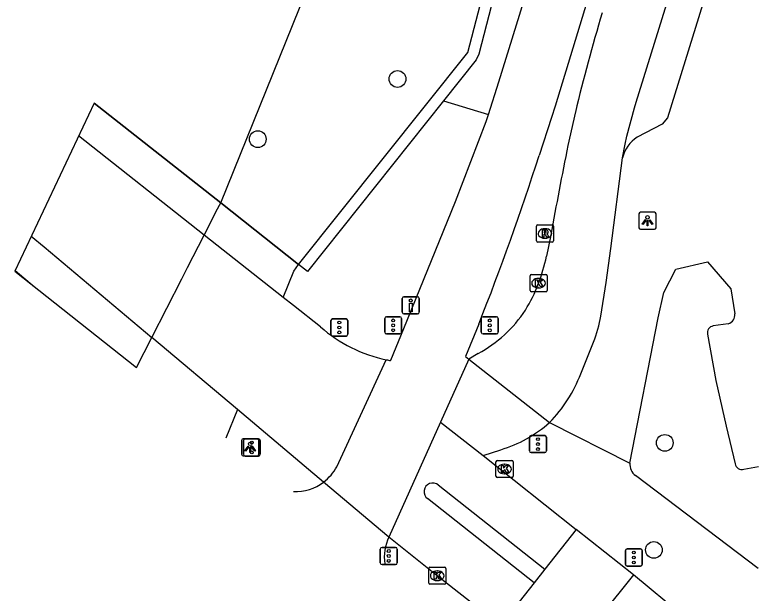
# Model space of a CAD drawing. Extents: x 161771 to 163125, y 382479 to 383177.
# Drawn here: x 161771.43 to 161814.5, y 383012.74 to 383046.57 of the extents above; entities that cross this region are included whole.
import ezdxf

# ---------------------------------------------------------------- set-up
doc = ezdxf.new("R2010")
doc.units = 0
for name, color, linetype in [('IMGEO_Boom', 7, 'Continuous'), ('IMGEO_Dek', 7, 'Continuous'), ('IMGEO_Drukknoppaal', 7, 'Continuous'), ('IMGEO_Fietspad_gesloten', 7, 'Continuous'), ('IMGEO_Hek', 7, 'Continuous'), ('IMGEO_Kademuur', 7, 'Continuous'), ('IMGEO_Kolk', 7, 'Continuous'), ('IMGEO_Lichtpunt', 7, 'Continuous'), ('IMGEO_Rijbaan_lokaal_gesloten', 7, 'Continuous'), ('IMGEO_Rijbaan_lokaal_open', 7, 'Continuous'), ('IMGEO_Rioolput', 7, 'Continuous'), ('IMGEO_Verkeersregelinstallatiepaal', 7, 'Continuous'), ('IMGEO_Voetpad_gesloten', 7, 'Continuous'), ('IMGEO_Voetpad_open', 7, 'Continuous'), ('IMGEO_Waterloop', 7, 'Continuous')]:
    doc.layers.add(name, color=color, linetype=linetype)

msp = doc.modelspace()

# ---------------------------------------------------------------- linework, layer by layer
at = {"layer": 'IMGEO_Boom'}
for centre in [(161793.812, 383042.813), (161785.644, 383039.292), (161809.438, 383021.531), (161808.804, 383015.27)]:
    msp.add_circle(centre, 0.489, dxfattribs=at)
at = {"layer": 'IMGEO_Dek'}
msp.add_lwpolyline([(161778.56, 383025.934), (161779.459, 383027.697), (161781.206, 383031.121), (161781.544, 383031.784), (161782.514, 383033.686), (161783.294, 383035.216), (161783.402, 383035.429), (161783.476, 383035.573), (161776.079, 383041.408), (161771.435, 383031.567)], close=True, dxfattribs=at)
at = {"layer": 'IMGEO_Drukknoppaal'}
for p, q in [((161794.191, 383030.074), (161794.981, 383030.074)), ((161794.981, 383030.074), (161794.191, 383030.074)), ((161794.091, 383029.174), (161794.091, 383029.974)), ((161794.091, 383029.974), (161794.091, 383029.174)), ((161795.081, 383029.974), (161795.081, 383029.174)), ((161795.081, 383029.174), (161795.081, 383029.974)), ((161794.981, 383029.074), (161794.191, 383029.074)), ((161794.191, 383029.074), (161794.981, 383029.074))]:
    msp.add_line(p, q, dxfattribs=at)
msp.add_lwpolyline([(161794.661, 383029.699), (161794.661, 383029.199), (161794.511, 383029.199), (161794.511, 383029.699), (161794.661, 383029.699)], dxfattribs=at)
msp.add_circle((161794.586, 383029.864), 0.085, dxfattribs=at)
for centre, start, end in [((161794.191, 383029.974), 90, 180), ((161794.191, 383029.974), 90, 180), ((161794.981, 383029.974), 0, 90), ((161794.981, 383029.974), 360, 90), ((161794.191, 383029.174), 180, 270), ((161794.191, 383029.174), 180, 270), ((161794.981, 383029.174), 270, 0), ((161794.981, 383029.174), 270, 0)]:
    msp.add_arc(centre, 0.1, start, end, dxfattribs=at)
at = {"layer": 'IMGEO_Fietspad_gesloten'}
for points in [[(161823.905, 383105.611), (161819.067, 383092.338), (161813.962, 383076.777), (161805.376, 383048.932), (161803.022, 383041.219), (161802.818, 383040.568), (161802.1, 383038.347)], [(161799.133, 383040.729), (161799.138, 383040.744), (161799.736, 383042.637), (161808.605, 383071.283), (161814.386, 383089.376)], [(161793.412, 383026.344), (161793.423, 383026.369), (161794.187, 383028.227), (161797.201, 383035.645), (161798.993, 383040.335), (161799.133, 383040.729)], [(161771.455, 383031.61), (161772.587, 383030.656)], [(161798.569, 383028.479), (161797.779, 383026.587), (161797.98, 383026.429)], [(161793.305, 383016.022), (161789.495, 383019.24)]]:
    msp.add_lwpolyline(points, dxfattribs=at)
for centre, radius, start, end in [((161649.665, 383087.326), 160.11, 338.436, 342.18722), ((161794.292, 383031.566), 5.296, 257.6447, 260.433), ((161787.82, 383021.457), 2.779, 268.2619, 307.0646), ((161795.761, 383014.858), 2.718, 154.6357, 188.3979)]:
    msp.add_arc(centre, radius, start, end, dxfattribs=at)
at = {"layer": 'IMGEO_Hek'}
for points in [[(161776.079, 383041.408), (161783.476, 383035.573)], [(161788.021, 383031.973), (161783.476, 383035.573)]]:
    msp.add_lwpolyline(points, dxfattribs=at)
at = {"layer": 'IMGEO_Kademuur'}
for points in [[(161818.996, 383113.28), (161820.709, 383112.484), (161817.647, 383105.91), (161814.66, 383097.898), (161810.189, 383085.322), (161808.132, 383079.23), (161805.993, 383072.237), (161802.967, 383061.318), (161798.572, 383044.26), (161798.418, 383043.924), (161796.51, 383041.531)], [(161788.021, 383031.973), (161797.928, 383044.363), (161803.389, 383065.345), (161805.353, 383072.342), (161807.521, 383079.423), (161809.574, 383085.493), (161814.046, 383098.108), (161817.154, 383106.389)], [(161796.51, 383041.531), (161788.558, 383031.561), (161788.021, 383031.973)]]:
    msp.add_lwpolyline(points, dxfattribs=at)
at = {"layer": 'IMGEO_Kolk'}
for p, q in [((161801.638, 383031.373), (161802.49, 383031.373)), ((161801.563, 383030.447), (161801.563, 383031.299)), ((161802.051, 383031.153), (161802.076, 383031.153)), ((161802.564, 383031.299), (161802.564, 383030.447)), ((161802.074, 383030.593), (161802.049, 383030.593)), ((161802.49, 383030.373), (161801.638, 383030.373)), ((161799.571, 383019.576), (161799.571, 383020.428)), ((161799.646, 383020.502), (161800.498, 383020.502)), ((161800.059, 383020.282), (161800.084, 383020.282)), ((161800.572, 383020.428), (161800.572, 383019.576)), ((161800.082, 383019.722), (161800.057, 383019.722)), ((161800.498, 383019.502), (161799.646, 383019.502)), ((161795.638, 383013.336), (161795.638, 383014.188)), ((161795.713, 383014.262), (161796.565, 383014.262)), ((161796.639, 383014.188), (161796.639, 383013.336)), ((161796.126, 383014.042), (161796.151, 383014.042)), ((161796.565, 383013.262), (161795.713, 383013.262)), ((161796.149, 383013.482), (161796.124, 383013.482))]:
    msp.add_line(p, q, dxfattribs=at)
for points in [[(161801.638, 383031.373), (161802.49, 383031.373)], [(161801.563, 383030.447), (161801.563, 383031.299)], [(161801.884, 383031.073), (161802.007, 383031.073), (161802.007, 383030.922), (161802.137, 383031.073), (161802.301, 383031.073), (161802.155, 383030.922), (161802.308, 383030.673), (161802.156, 383030.673), (161802.071, 383030.837), (161802.007, 383030.77), (161802.007, 383030.673), (161801.884, 383030.673), (161801.884, 383031.073)], [(161802.564, 383031.299), (161802.564, 383030.447)], [(161802.49, 383030.373), (161801.638, 383030.373)], [(161799.571, 383019.576), (161799.571, 383020.428)], [(161799.646, 383020.502), (161800.498, 383020.502)], [(161799.892, 383020.202), (161800.015, 383020.202), (161800.015, 383020.051), (161800.145, 383020.202), (161800.309, 383020.202), (161800.163, 383020.051), (161800.316, 383019.802), (161800.164, 383019.802), (161800.079, 383019.966), (161800.015, 383019.899), (161800.015, 383019.802), (161799.892, 383019.802), (161799.892, 383020.202)], [(161800.572, 383020.428), (161800.572, 383019.576)], [(161800.498, 383019.502), (161799.646, 383019.502)], [(161795.638, 383013.336), (161795.638, 383014.188)], [(161795.713, 383014.262), (161796.565, 383014.262)], [(161796.639, 383014.188), (161796.639, 383013.336)], [(161795.959, 383013.962), (161796.082, 383013.962), (161796.082, 383013.811), (161796.212, 383013.962), (161796.376, 383013.962), (161796.23, 383013.811), (161796.383, 383013.562), (161796.231, 383013.562), (161796.146, 383013.726), (161796.082, 383013.659), (161796.082, 383013.562), (161795.959, 383013.562), (161795.959, 383013.962)], [(161796.565, 383013.262), (161795.713, 383013.262)]]:
    msp.add_lwpolyline(points, dxfattribs=at)
for centre, start, end in [((161801.64, 383031.297), 91.552, 178.448), ((161801.64, 383031.297), 91.552, 178.448), ((161802.488, 383031.297), 1.552, 88.448), ((161802.488, 383031.297), 1.552, 88.448), ((161801.64, 383030.449), 181.552, 268.448), ((161801.64, 383030.449), 181.552, 268.448), ((161802.488, 383030.449), 271.552, 358.448), ((161802.488, 383030.449), 271.552, 358.448), ((161799.648, 383020.426), 91.552, 178.448), ((161799.648, 383020.426), 91.552, 178.448), ((161800.496, 383020.426), 1.552, 88.448), ((161800.496, 383020.426), 1.552, 88.448), ((161799.648, 383019.578), 181.552, 268.448), ((161799.648, 383019.578), 181.552, 268.448), ((161800.496, 383019.578), 271.552, 358.448), ((161800.496, 383019.578), 271.552, 358.448), ((161795.715, 383014.186), 91.552, 178.448), ((161795.715, 383014.186), 91.552, 178.448), ((161796.563, 383014.186), 1.552, 88.448), ((161796.563, 383014.186), 1.552, 88.448), ((161795.715, 383013.338), 181.552, 268.448), ((161795.715, 383013.338), 181.552, 268.448), ((161796.563, 383013.338), 271.552, 358.448), ((161796.563, 383013.338), 271.552, 358.448)]:
    msp.add_arc(centre, 0.0765, start, end, dxfattribs=at)
for centre, major_axis, ratio, start_param, end_param in [((161802.05, 383030.873), (-0.387, 0.002), 0.722429, 4.712389, 7.853982), ((161802.075, 383030.873), (-0.39, 0.002), 0.717154, 1.570796, 4.712389), ((161800.058, 383020.002), (-0.387, 0.002), 0.722429, 4.712389, 7.853982), ((161800.083, 383020.002), (-0.39, 0.002), 0.717154, 1.570796, 4.712389), ((161796.125, 383013.762), (-0.387, 0.002), 0.722429, 4.712389, 7.853982), ((161796.15, 383013.762), (-0.39, 0.002), 0.717154, 1.570796, 4.712389)]:
    msp.add_ellipse(centre, major_axis=major_axis, ratio=ratio, start_param=start_param, end_param=end_param, dxfattribs=at)
at = {"layer": 'IMGEO_Lichtpunt'}
for p, q in [((161807.932, 383034.922), (161807.932, 383034.115)), ((161807.932, 383034.922), (161807.932, 383034.115)), ((161808.834, 383035.017), (161808.026, 383035.017)), ((161808.834, 383035.017), (161808.026, 383035.017)), ((161808.928, 383034.115), (161808.928, 383034.922)), ((161808.928, 383034.115), (161808.928, 383034.922)), ((161808.026, 383034.021), (161808.834, 383034.021)), ((161808.026, 383034.021), (161808.834, 383034.021)), ((161784.701, 383021.673), (161784.701, 383020.866)), ((161784.701, 383021.673), (161784.701, 383020.866)), ((161785.603, 383021.768), (161784.795, 383021.768)), ((161785.603, 383021.768), (161784.795, 383021.768)), ((161785.697, 383020.866), (161785.697, 383021.673)), ((161785.697, 383020.866), (161785.697, 383021.673)), ((161784.795, 383020.772), (161785.603, 383020.772)), ((161784.795, 383020.772), (161785.603, 383020.772))]:
    msp.add_line(p, q, dxfattribs=at)
for points in [[(161808.306, 383034.586), (161808.345, 383034.558), (161808.157, 383034.296), (161808.119, 383034.323), (161808.306, 383034.586)], [(161808.408, 383034.538), (161808.455, 383034.538), (161808.455, 383034.216), (161808.408, 383034.216), (161808.408, 383034.538)], [(161808.518, 383034.558), (161808.556, 383034.585), (161808.743, 383034.323), (161808.704, 383034.295), (161808.518, 383034.558)], [(161785.075, 383021.337), (161785.114, 383021.309), (161784.926, 383021.047), (161784.888, 383021.074), (161785.075, 383021.337)], [(161785.177, 383021.289), (161785.224, 383021.289), (161785.224, 383020.967), (161785.177, 383020.967), (161785.177, 383021.289)], [(161785.287, 383021.309), (161785.325, 383021.336), (161785.512, 383021.074), (161785.473, 383021.046), (161785.287, 383021.309)]]:
    msp.add_lwpolyline(points, dxfattribs=at)
for centre in [(161808.431, 383034.72), (161785.2, 383021.471)]:
    msp.add_circle(centre, 0.0994, dxfattribs=at)
for centre, start, end in [((161808.026, 383034.922), 90, 180), ((161808.026, 383034.922), 90, 180), ((161808.834, 383034.922), 0, 90), ((161808.834, 383034.922), 0, 90), ((161808.026, 383034.115), 180, 270), ((161808.026, 383034.115), 180, 270), ((161808.834, 383034.115), 270, 0), ((161808.834, 383034.115), 270, 360), ((161784.795, 383021.673), 90, 180), ((161784.795, 383021.673), 90, 180), ((161785.603, 383021.673), 0, 90), ((161785.603, 383021.673), 0, 90), ((161784.795, 383020.866), 180, 270), ((161784.795, 383020.866), 180, 270), ((161785.603, 383020.866), 270, 0), ((161785.603, 383020.866), 270, 360)]:
    msp.add_arc(centre, 0.0946, start, end, dxfattribs=at)
at = {"layer": 'IMGEO_Rijbaan_lokaal_gesloten'}
for points in [[(161806.963, 383038.2), (161807.125, 383039.001), (161807.23, 383039.468), (161807.676, 383041.135), (161807.77, 383041.45), (161815.282, 383065.695), (161816.712, 383070.308), (161821.927, 383086.574), (161821.952, 383086.649), (161823.104, 383090.143), (161826.262, 383098.831), (161829.752, 383108.038)], [(161804.21, 383040.882), (161803.779, 383038.93)], [(161782.514, 383033.686), (161775.172, 383039.486)], [(161805.693, 383028.951), (161806.006, 383030.906), (161806.276, 383032.901), (161806.963, 383038.2)], [(161772.401, 383033.613), (161773.161, 383033.004), (161779.459, 383027.697)], [(161779.459, 383027.697), (161781.206, 383031.121), (161781.544, 383031.784), (161782.514, 383033.686)], [(161787.13, 383030.039), (161782.514, 383033.686)], [(161802.773, 383033.686), (161802.526, 383032.452)], [(161789.309, 383028.325), (161787.728, 383029.567), (161787.13, 383030.039)], [(161784.46, 383023.483), (161779.459, 383027.697)], [(161804.528, 383025.567), (161805.276, 383027.425)], [(161798.531, 383026.763), (161797.98, 383026.429)], [(161790.262, 383020.132), (161793.159, 383026.393)], [(161797.98, 383026.429), (161802.702, 383022.72)], [(161789.495, 383019.24), (161784.46, 383023.483)], [(161796.32, 383022.751), (161793.305, 383016.022)], [(161796.32, 383022.751), (161798.821, 383020.785)], [(161798.821, 383020.785), (161804.266, 383016.461)], [(161796.2, 383019.071), (161802.427, 383014.137)], [(161801.803, 383013.347), (161795.563, 383018.269)], [(161804.266, 383016.461), (161802.427, 383014.137)], [(161799.83, 383010.855), (161796.139, 383013.762), (161793.305, 383016.022)], [(161807.617, 383013.82), (161805.728, 383011.46)], [(161814.81, 383007.607), (161810.474, 383011.429), (161807.617, 383013.82)], [(161801.803, 383013.347), (161799.83, 383010.855)]]:
    msp.add_lwpolyline(points, dxfattribs=at)
for centre, radius, start, end in [((161923.137, 383011.849), 122.419, 163.4733, 166.28117), ((162086.242, 382982.024), 288.138, 168.60952, 169.67131), ((161792.632, 383034.49), 10.102, 329.0461, 348.3619), ((161794.857, 383033.55), 7.718, 298.4286, 326.5322), ((161798.477, 383030.103), 7.307, 338.5022, 350.9304), ((161794.866, 383034.597), 8.379, 228.4578, 258.2456), ((161796.542, 383028.68), 8.572, 315.946, 338.7036), ((161787.807, 383021.468), 2.795, 307.1609, 331.4569), ((161795.878, 383018.673), 0.512, 51.0281, 232.0542)]:
    msp.add_arc(centre, radius, start, end, dxfattribs=at)
at = {"layer": 'IMGEO_Rijbaan_lokaal_open'}
for points in [[(161797.98, 383026.429), (161796.32, 383022.751)], [(161798.821, 383020.785), (161799.852, 383021.131)], [(161807.617, 383013.82), (161804.266, 383016.461)], [(161802.427, 383014.137), (161801.803, 383013.347)]]:
    msp.add_lwpolyline(points, dxfattribs=at)
msp.add_arc((161797.613, 383028.497), 7.699, 286.9065, 311.3766, dxfattribs=at)
at = {"layer": 'IMGEO_Rioolput'}
for p, q in [((161801.934, 383033.353), (161801.934, 383034.205)), ((161802.009, 383034.279), (161802.861, 383034.279)), ((161802.422, 383034.059), (161802.447, 383034.059)), ((161802.935, 383034.205), (161802.935, 383033.353)), ((161802.445, 383033.499), (161802.42, 383033.499)), ((161802.861, 383033.279), (161802.009, 383033.279))]:
    msp.add_line(p, q, dxfattribs=at)
for points in [[(161801.934, 383033.353), (161801.934, 383034.205)], [(161802.009, 383034.279), (161802.861, 383034.279)], [(161802.523, 383033.977), (161802.271, 383033.979), (161802.271, 383033.579)], [(161802.449, 383033.898), (161802.395, 383033.898), (161802.395, 383033.817)], [(161802.935, 383034.205), (161802.935, 383033.353)], [(161802.271, 383033.579), (161802.395, 383033.579), (161802.395, 383033.741), (161802.406, 383033.741)], [(161802.395, 383033.817), (161802.447, 383033.817)], [(161802.453, 383033.712), (161802.524, 383033.579), (161802.664, 383033.579), (161802.599, 383033.705)], [(161802.861, 383033.279), (161802.009, 383033.279)]]:
    msp.add_lwpolyline(points, dxfattribs=at)
for centre, radius, start, end in [((161802.011, 383034.203), 0.0765, 91.552, 178.448), ((161802.011, 383034.203), 0.0765, 91.552, 178.448), ((161802.455, 383033.802), 0.0964, 77.0061, 93.1865), ((161802.469, 383033.859), 0.0378, 276.6634, 79.6772), ((161802.522, 383033.867), 0.109, 350.3612, 89.416), ((161802.859, 383034.203), 0.0765, 1.552, 88.448), ((161802.859, 383034.203), 0.0765, 1.552, 88.448), ((161802.405, 383033.688), 0.0533, 26.0293, 88.6989), ((161802.431, 383034.006), 0.19, 274.7715, 282.9687), ((161802.52, 383033.867), 0.112, 277.5842, 350.9817), ((161802.504, 383033.652), 0.108, 29.5134, 73.7905), ((161802.011, 383033.355), 0.0765, 181.552, 268.448), ((161802.011, 383033.355), 0.0765, 181.552, 268.448), ((161802.859, 383033.355), 0.0765, 271.552, 358.448), ((161802.859, 383033.355), 0.0765, 271.552, 358.448)]:
    msp.add_arc(centre, radius, start, end, dxfattribs=at)
for centre, major_axis, ratio, start_param, end_param in [((161802.421, 383033.779), (-0.387, 0.002), 0.722429, 4.712389, 7.853982), ((161802.446, 383033.779), (-0.39, 0.002), 0.717154, 1.570796, 4.712389)]:
    msp.add_ellipse(centre, major_axis=major_axis, ratio=ratio, start_param=start_param, end_param=end_param, dxfattribs=at)
at = {"layer": 'IMGEO_Verkeersregelinstallatiepaal'}
for p, q in [((161790.017, 383028.78), (161790.807, 383028.78)), ((161790.807, 383028.78), (161790.017, 383028.78)), ((161793.065, 383028.006), (161793.065, 383028.806)), ((161793.065, 383028.806), (161793.065, 383028.006)), ((161793.165, 383028.906), (161793.955, 383028.906)), ((161793.955, 383028.906), (161793.165, 383028.906)), ((161794.055, 383028.806), (161794.055, 383028.006)), ((161794.055, 383028.006), (161794.055, 383028.806)), ((161798.712, 383028.004), (161798.712, 383028.804)), ((161798.712, 383028.804), (161798.712, 383028.004)), ((161798.812, 383028.904), (161799.602, 383028.904)), ((161799.602, 383028.904), (161798.812, 383028.904)), ((161799.702, 383028.804), (161799.702, 383028.004)), ((161799.702, 383028.004), (161799.702, 383028.804)), ((161789.917, 383027.88), (161789.917, 383028.68)), ((161789.917, 383028.68), (161789.917, 383027.88)), ((161790.907, 383028.68), (161790.907, 383027.88)), ((161790.907, 383027.88), (161790.907, 383028.68)), ((161793.955, 383027.906), (161793.165, 383027.906)), ((161793.165, 383027.906), (161793.955, 383027.906)), ((161799.602, 383027.904), (161798.812, 383027.904)), ((161798.812, 383027.904), (161799.602, 383027.904)), ((161790.807, 383027.78), (161790.017, 383027.78)), ((161790.017, 383027.78), (161790.807, 383027.78)), ((161801.529, 383021.06), (161801.529, 383021.86)), ((161801.529, 383021.86), (161801.529, 383021.06)), ((161801.629, 383021.96), (161802.419, 383021.96)), ((161802.419, 383021.96), (161801.629, 383021.96)), ((161802.519, 383021.86), (161802.519, 383021.06)), ((161802.519, 383021.06), (161802.519, 383021.86)), ((161784.803, 383020.863), (161784.803, 383021.663)), ((161784.803, 383021.663), (161784.803, 383020.863)), ((161784.903, 383021.763), (161785.693, 383021.763)), ((161785.693, 383021.763), (161784.903, 383021.763)), ((161785.793, 383021.663), (161785.793, 383020.863)), ((161785.793, 383020.863), (161785.793, 383021.663)), ((161785.693, 383020.763), (161784.903, 383020.763)), ((161784.903, 383020.763), (161785.693, 383020.763)), ((161802.419, 383020.96), (161801.629, 383020.96)), ((161801.629, 383020.96), (161802.419, 383020.96)), ((161792.908, 383015.417), (161793.698, 383015.417)), ((161793.698, 383015.417), (161792.908, 383015.417)), ((161792.808, 383014.517), (161792.808, 383015.317)), ((161792.808, 383015.317), (161792.808, 383014.517)), ((161793.798, 383015.317), (161793.798, 383014.517)), ((161793.798, 383014.517), (161793.798, 383015.317)), ((161807.135, 383014.428), (161807.135, 383015.228)), ((161807.135, 383015.228), (161807.135, 383014.428)), ((161807.235, 383015.328), (161808.025, 383015.328)), ((161808.025, 383015.328), (161807.235, 383015.328)), ((161808.125, 383015.228), (161808.125, 383014.428)), ((161808.125, 383014.428), (161808.125, 383015.228)), ((161793.698, 383014.417), (161792.908, 383014.417)), ((161792.908, 383014.417), (161793.698, 383014.417)), ((161808.025, 383014.328), (161807.235, 383014.328)), ((161807.235, 383014.328), (161808.025, 383014.328))]:
    msp.add_line(p, q, dxfattribs=at)
for centre in [(161793.56, 383028.696), (161799.207, 383028.694), (161790.412, 383028.57), (161790.412, 383028.28), (161793.56, 383028.406), (161799.207, 383028.404), (161790.412, 383027.99), (161793.56, 383028.116), (161799.207, 383028.114), (161802.024, 383021.75), (161785.298, 383021.553), (161802.024, 383021.46), (161785.298, 383021.263), (161785.298, 383020.973), (161802.024, 383021.17), (161793.303, 383015.207), (161793.303, 383014.917), (161807.63, 383015.118), (161793.303, 383014.627), (161807.63, 383014.828), (161807.63, 383014.538)]:
    msp.add_circle(centre, 0.085, dxfattribs=at)
for centre, start, end in [((161790.017, 383028.68), 90, 180), ((161790.017, 383028.68), 90, 180), ((161790.807, 383028.68), 0, 90), ((161790.807, 383028.68), 360, 90), ((161793.165, 383028.806), 90, 180), ((161793.165, 383028.806), 90, 180), ((161793.955, 383028.806), 0, 90), ((161793.955, 383028.806), 360, 90), ((161798.812, 383028.804), 90, 180), ((161798.812, 383028.804), 90, 180), ((161799.602, 383028.804), 0, 90), ((161799.602, 383028.804), 360, 90), ((161790.017, 383027.88), 180, 270), ((161790.017, 383027.88), 180, 270), ((161790.807, 383027.88), 270, 0), ((161790.807, 383027.88), 270, 0), ((161793.165, 383028.006), 180, 270), ((161793.165, 383028.006), 180, 270), ((161793.955, 383028.006), 270, 0), ((161793.955, 383028.006), 270, 0), ((161798.812, 383028.004), 180, 270), ((161798.812, 383028.004), 180, 270), ((161799.602, 383028.004), 270, 0), ((161799.602, 383028.004), 270, 0), ((161801.629, 383021.86), 90, 180), ((161801.629, 383021.86), 90, 180), ((161802.419, 383021.86), 0, 90), ((161802.419, 383021.86), 360, 90), ((161784.903, 383021.663), 90, 180), ((161784.903, 383021.663), 90, 180), ((161785.693, 383021.663), 0, 90), ((161785.693, 383021.663), 360, 90), ((161801.629, 383021.06), 180, 270), ((161801.629, 383021.06), 180, 270), ((161802.419, 383021.06), 270, 0), ((161802.419, 383021.06), 270, 0), ((161784.903, 383020.863), 180, 270), ((161784.903, 383020.863), 180, 270), ((161785.693, 383020.863), 270, 0), ((161785.693, 383020.863), 270, 0), ((161792.908, 383015.317), 90, 180), ((161792.908, 383015.317), 90, 180), ((161793.698, 383015.317), 0, 90), ((161793.698, 383015.317), 360, 90), ((161807.235, 383015.228), 90, 180), ((161807.235, 383015.228), 90, 180), ((161808.025, 383015.228), 0, 90), ((161808.025, 383015.228), 360, 90), ((161792.908, 383014.517), 180, 270), ((161792.908, 383014.517), 180, 270), ((161793.698, 383014.517), 270, 0), ((161793.698, 383014.517), 270, 0), ((161807.235, 383014.428), 180, 270), ((161807.235, 383014.428), 180, 270), ((161808.025, 383014.428), 270, 0), ((161808.025, 383014.428), 270, 0)]:
    msp.add_arc(centre, 0.1, start, end, dxfattribs=at)
at = {"layer": 'IMGEO_Voetpad_gesloten'}
for points in [[(161782.514, 383033.686), (161783.294, 383035.216), (161783.402, 383035.429), (161783.476, 383035.573)], [(161783.476, 383035.573), (161788.021, 383031.973)], [(161787.13, 383030.039), (161787.756, 383031.572), (161788.021, 383031.973)], [(161778.56, 383025.934), (161779.459, 383027.697)], [(161784.46, 383023.483), (161783.779, 383021.808)]]:
    msp.add_lwpolyline(points, dxfattribs=at)
at = {"layer": 'IMGEO_Voetpad_open'}
for points in [[(161816.399, 383062.502), (161809.606, 383040.549), (161809.295, 383040.175), (161807.828, 383039.414)], [(161796.51, 383041.531), (161799.133, 383040.729)], [(161807.394, 383020.35), (161809.059, 383028.845), (161809.391, 383030.319), (161810.078, 383031.696), (161811.931, 383032.115), (161813.294, 383030.545), (161813.535, 383029.078)], [(161813.149, 383028.503), (161812.272, 383028.371)], [(161811.936, 383027.883), (161812.432, 383025.183), (161813.025, 383022.515), (161813.546, 383020.305)], [(161802.702, 383022.72), (161807.394, 383020.35)], [(161814.059, 383019.985), (161814.923, 383020.15)], [(161814.894, 383014.187), (161807.719, 383019.615)]]:
    msp.add_lwpolyline(points, dxfattribs=at)
for centre, radius, start, end in [((161808.908, 383037.729), 2.001, 122.6612, 166.3975), ((161813.004, 383029.017), 0.534, 285.7201, 6.5326), ((161812.35, 383027.958), 0.42, 100.6396, 190.2637), ((161808.268, 383020.297), 0.875, 176.5206, 231.1872), ((161813.959, 383020.396), 0.423, 192.4671, 283.6226)]:
    msp.add_arc(centre, radius, start, end, dxfattribs=at)
at = {"layer": 'IMGEO_Waterloop'}
msp.add_lwpolyline([(161783.476, 383035.573), (161789.602, 383050.74), (161796.354, 383066.246), (161810.271, 383096.076), (161812.101, 383100.413), (161812.652, 383100.039), (161813.848, 383102.242), (161813.05, 383102.644), (161815.229, 383107.264)], dxfattribs=at)

doc.saveas('drawing.dxf')
